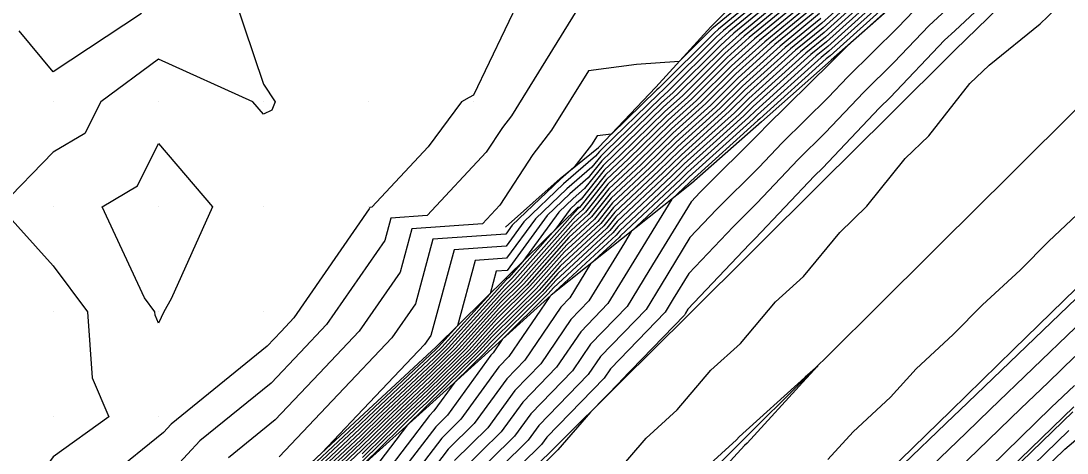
# Model space of a CAD drawing. Extents: x 2188792 to 2191981, y 386090 to 389710.
# Drawn here: x 2191227.1 to 2191326.8, y 389036.8 to 389078 of the extents above; entities that cross this region are included whole.
import ezdxf

# ---------------------------------------------------------------- set-up
doc = ezdxf.new("R2010")
doc.units = 0
for name, color, linetype in [('DTM Contours Major', 7, 'Continuous'), ('DTM Contours Minor', 7, 'Continuous'), ('Exist DTM QL2 LIDAR Elevation Point', 7, 'Continuous'), ('PH Exist DTM Breakline', 7, 'Continuous')]:
    doc.layers.add(name, color=color, linetype=linetype)

msp = doc.modelspace()

# ---------------------------------------------------------------- linework, layer by layer
at = {"layer": 'DTM Contours Major'}
for points in [[(2191302.18, 389082.696), (2191295.033, 389076.82), (2191293.762, 389075.674), (2191289.224, 389071.163), (2191288.152, 389070.197), (2191283.324, 389065.493), (2191282.465, 389064.685), (2191281.169, 389063.06), (2191279.413, 389061.546), (2191277.245, 389059.468), (2191273.433, 389054.24), (2191272.399, 389054.167), (2191271.816, 389052.023), (2191267.216, 389046.918), (2191266.564, 389046.28), (2191260.209, 389040.31), (2191259.424, 389039.537), (2191253.299, 389033.779)], [(2191302.738, 389080.47), (2191297.477, 389076.145), (2191294.8, 389073.73), (2191291.474, 389070.424), (2191288.922, 389068.123), (2191285.4, 389064.692), (2191283.018, 389062.453), (2191280.898, 389059.793), (2191279.746, 389058.728), (2191274.746, 389053.092), (2191272.846, 389051.209), (2191268.837, 389046.761), (2191266.208, 389044.188), (2191262.418, 389040.628), (2191259.55, 389037.806), (2191256.194, 389034.651)], [(2191309.436, 389081.049), (2191303.854, 389076.018), (2191302.365, 389074.794), (2191296.876, 389069.841), (2191295.975, 389068.946), (2191290.462, 389063.977), (2191289.553, 389063.09), (2191284.125, 389057.989), (2191283.808, 389057.591), (2191277.646, 389051.898), (2191277.63, 389051.88), (2191277.492, 389051.743), (2191273.613, 389046.043), (2191272.643, 389045.044), (2191269.033, 389040.058), (2191267.231, 389038.28), (2191263.924, 389033.941)], [(2191280.345, 389079.435), (2191273.861, 389068.974), (2191272.987, 389067.851), (2191271.458, 389065.492), (2191265.82, 389059.47), (2191262.357, 389059.227), (2191261.778, 389057.097), (2191256.248, 389049.081), (2191253.731, 389046.427), (2191250.968, 389043.512), (2191244.178, 389037.999), (2191241.828, 389035.473), (2191234.198, 389029.295), (2191233.161, 389027.347), (2191231.641, 389024.491), (2191231.474, 389015.085), (2191227.613, 389010.79), (2191222.857, 389005.498)], [(2191312.153, 389078.969), (2191310.642, 389077.382), (2191305.883, 389072.69), (2191304.009, 389070.718), (2191299.627, 389066.38), (2191297.413, 389064.045), (2191293.382, 389060.039), (2191290.849, 389057.363), (2191288.097, 389052.86), (2191286.675, 389050.532), (2191282.332, 389046.039), (2191281.168, 389044.328), (2191276.444, 389039.463), (2191275.437, 389038.072), (2191270.193, 389032.897)], [(2191303.296, 389078.244), (2191299.921, 389075.47), (2191295.838, 389071.786), (2191293.724, 389069.685), (2191289.692, 389066.05), (2191287.476, 389063.891), (2191283.571, 389060.221), (2191282.353, 389058.692), (2191278.696, 389055.313), (2191276.188, 389052.486), (2191272.165, 389048.497), (2191270.458, 389046.603), (2191265.851, 389042.095), (2191264.628, 389040.946), (2191259.676, 389036.075)], [(2191315.664, 389034.624), (2191318.274, 389037.129), (2191322.343, 389041.081), (2191324.947, 389043.58), (2191327.51, 389046.042)]]:
    msp.add_lwpolyline(points, dxfattribs=at)
at = {"layer": 'DTM Contours Minor'}
for points in [[(2191301.733, 389084.477), (2191293.077, 389077.361), (2191292.932, 389077.23), (2191289.805, 389074.122), (2191285.761, 389073.84), (2191281.175, 389073.242), (2191277.668, 389067.583), (2191275.877, 389065.285), (2191272.747, 389060.453), (2191271.093, 389058.687), (2191264.365, 389058.215), (2191263.241, 389054.076), (2191259.36, 389048.451), (2191255.543, 389044.425), (2191251.351, 389040.004), (2191246.919, 389036.406)], [(2191301.845, 389084.032), (2191293.566, 389077.225), (2191293.14, 389076.841), (2191287.874, 389071.607), (2191287.689, 389071.441), (2191283.365, 389067.226), (2191282.005, 389067.049), (2191281.474, 389066.193), (2191279.805, 389064.05), (2191278.506, 389062.93), (2191273.929, 389058.542), (2191273.307, 389057.689), (2191266.374, 389057.203), (2191264.703, 389051.056), (2191262.472, 389047.822), (2191257.354, 389042.424), (2191251.734, 389036.496)], [(2191301.957, 389083.587), (2191294.055, 389077.09), (2191293.347, 389076.452), (2191288.324, 389071.459), (2191287.844, 389071.026), (2191282.494, 389065.813), (2191282.244, 389065.578), (2191281.866, 389065.104), (2191278.808, 389062.469), (2191275.034, 389058.851), (2191273.349, 389056.539), (2191268.382, 389056.191), (2191266.166, 389048.035), (2191265.584, 389047.192), (2191259.166, 389040.422), (2191255.782, 389036.854), (2191252.141, 389033.43)], [(2191302.068, 389083.142), (2191294.544, 389076.955), (2191293.555, 389076.063), (2191288.774, 389071.311), (2191287.998, 389070.611), (2191282.909, 389065.653), (2191282.354, 389065.131), (2191281.518, 389064.082), (2191279.111, 389062.007), (2191276.14, 389059.159), (2191273.391, 389055.39), (2191270.391, 389055.179), (2191268.7, 389048.956), (2191266.891, 389046.95), (2191266.635, 389046.699), (2191259.767, 389040.246), (2191259.399, 389039.884), (2191252.72, 389033.605)], [(2191302.292, 389082.251), (2191295.521, 389076.685), (2191293.97, 389075.285), (2191289.674, 389071.015), (2191288.306, 389069.782), (2191283.74, 389065.332), (2191282.576, 389064.239), (2191280.821, 389062.037), (2191279.715, 389061.084), (2191278.351, 389059.776), (2191274.933, 389055.089), (2191273.592, 389053.578), (2191273.391, 389053.378), (2191267.54, 389046.887), (2191266.493, 389045.862), (2191260.651, 389040.373), (2191259.449, 389039.191), (2191253.878, 389033.954)], [(2191302.403, 389081.806), (2191296.01, 389076.55), (2191294.177, 389074.896), (2191290.124, 389070.868), (2191288.46, 389069.367), (2191284.155, 389065.172), (2191282.686, 389063.792), (2191280.473, 389061.015), (2191280.018, 389060.623), (2191279.456, 389060.085), (2191278.05, 389058.156), (2191273.88, 389053.456), (2191273.255, 389052.836), (2191267.864, 389046.855), (2191266.422, 389045.443), (2191261.093, 389040.437), (2191259.474, 389038.845), (2191254.457, 389034.128)], [(2191302.515, 389081.361), (2191296.499, 389076.415), (2191294.385, 389074.508), (2191290.574, 389070.72), (2191288.614, 389068.953), (2191284.57, 389065.012), (2191282.797, 389063.346), (2191280.317, 389060.234), (2191280.166, 389060.095), (2191274.169, 389053.335), (2191273.118, 389052.293), (2191268.188, 389046.824), (2191266.35, 389045.025), (2191261.535, 389040.5), (2191259.499, 389038.499), (2191255.036, 389034.302)], [(2191307.995, 389081.933), (2191303.408, 389077.799), (2191300.41, 389075.335), (2191296.045, 389071.397), (2191294.174, 389069.537), (2191289.846, 389065.635), (2191287.892, 389063.731), (2191283.682, 389059.774), (2191282.644, 389058.472), (2191278.486, 389054.63), (2191276.476, 389052.365), (2191272.029, 389047.955), (2191270.782, 389046.572), (2191265.78, 389041.676), (2191265.07, 389041.009), (2191259.701, 389035.728)], [(2191308.355, 389081.712), (2191303.519, 389077.354), (2191300.899, 389075.199), (2191296.253, 389071.008), (2191294.625, 389069.389), (2191290, 389065.221), (2191288.307, 389063.571), (2191283.793, 389059.328), (2191282.935, 389058.252), (2191278.276, 389053.947), (2191276.765, 389052.243), (2191271.893, 389047.413), (2191271.107, 389046.54), (2191265.709, 389041.258), (2191265.512, 389041.073), (2191263.949, 389039.536), (2191260.71, 389035.286)], [(2191308.716, 389081.491), (2191303.631, 389076.909), (2191301.388, 389075.064), (2191296.461, 389070.619), (2191295.075, 389069.241), (2191290.154, 389064.806), (2191288.722, 389063.41), (2191283.903, 389058.882), (2191283.226, 389058.032), (2191278.066, 389053.264), (2191277.053, 389052.122), (2191271.757, 389046.87), (2191271.431, 389046.509), (2191268.464, 389043.605), (2191266.471, 389040.852), (2191266.047, 389040.434), (2191261.782, 389034.838)], [(2191321.417, 389082.057), (2191316.075, 389077.05), (2191315.099, 389076.152), (2191309.911, 389070.705), (2191308.899, 389069.707), (2191303.467, 389063.991), (2191302.708, 389063.24), (2191297.048, 389057.271), (2191296.526, 389056.752), (2191290.651, 389050.544), (2191290.428, 389050.179), (2191290.313, 389049.991), (2191284.222, 389043.688), (2191284.19, 389043.642), (2191281.38, 389040.748), (2191278.264, 389037.139), (2191278.075, 389036.966), (2191271.818, 389030.634)], [(2191302.626, 389080.916), (2191296.988, 389076.28), (2191294.593, 389074.119), (2191291.024, 389070.572), (2191288.768, 389068.538), (2191284.985, 389064.852), (2191282.908, 389062.899), (2191280.607, 389060.014), (2191279.956, 389059.412), (2191274.457, 389053.214), (2191272.982, 389051.751), (2191268.513, 389046.792), (2191266.279, 389044.606), (2191261.977, 389040.564), (2191259.525, 389038.152), (2191255.615, 389034.477)], [(2191309.076, 389081.27), (2191303.742, 389076.464), (2191301.876, 389074.929), (2191296.668, 389070.23), (2191295.525, 389069.094), (2191290.308, 389064.391), (2191289.137, 389063.25), (2191284.014, 389058.435), (2191283.517, 389057.811), (2191277.856, 389052.581), (2191277.341, 389052.001), (2191272.978, 389047.674), (2191272.101, 389046.386), (2191271.882, 389046.161), (2191267.752, 389040.455), (2191266.639, 389039.357), (2191262.853, 389034.389)], [(2191309.797, 389080.828), (2191303.966, 389075.573), (2191302.854, 389074.659), (2191297.083, 389069.452), (2191296.425, 389068.798), (2191290.616, 389063.562), (2191289.968, 389062.93), (2191284.235, 389057.542), (2191284.099, 389057.371), (2191281.384, 389054.863), (2191279.399, 389051.614), (2191278.553, 389050.739), (2191275.124, 389045.7), (2191273.403, 389043.928), (2191270.313, 389039.661), (2191267.823, 389037.203), (2191264.995, 389033.493)], [(2191310.157, 389080.607), (2191304.077, 389075.128), (2191303.343, 389074.524), (2191297.291, 389069.064), (2191296.875, 389068.65), (2191290.77, 389063.147), (2191290.383, 389062.77), (2191285.256, 389057.951), (2191284.601, 389056.88), (2191281.218, 389051.343), (2191279.498, 389049.564), (2191276.635, 389045.357), (2191274.163, 389042.812), (2191271.594, 389039.264), (2191268.416, 389036.127)], [(2191310.518, 389080.386), (2191304.189, 389074.683), (2191303.832, 389074.389), (2191297.498, 389068.675), (2191297.325, 389068.502), (2191290.925, 389062.733), (2191290.798, 389062.609), (2191289.127, 389061.039), (2191285.767, 389055.54), (2191283.037, 389051.073), (2191280.443, 389048.389), (2191278.146, 389045.014), (2191274.923, 389041.695), (2191272.875, 389038.867), (2191269.008, 389035.05)], [(2191247.432, 389080.302), (2191250.226, 389071.961), (2191251.359, 389070.301), (2191251.038, 389069.489), (2191250.226, 389069.125), (2191249.211, 389070.301), (2191240.225, 389074.361), (2191234.736, 389070.301), (2191233.238, 389067.288), (2191230.224, 389065.486), (2191225.128, 389060.3), (2191230.224, 389054.682), (2191233.477, 389050.299), (2191233.938, 389044.012), (2191235.498, 389040.298), (2191230.224, 389036.477), (2191225.689, 389030.297), (2191228.602, 389025.504), (2191228.4, 389014.119), (2191226.196, 389011.668)], [(2191274.696, 389080.302), (2191270.228, 389070.916), (2191269.819, 389070.71), (2191269.079, 389070.301), (2191265.935, 389066.008), (2191260.546, 389060.253), (2191260.349, 389060.239), (2191260.316, 389060.117), (2191253.136, 389049.711), (2191251.92, 389048.428), (2191250.584, 389047.02), (2191241.438, 389039.593), (2191240.717, 389038.818), (2191230.358, 389030.431), (2191230.224, 389030.334), (2191230.197, 389030.297), (2191230.215, 389030.269), (2191229.937, 389014.602), (2191226.905, 389011.229)], [(2191302.85, 389080.025), (2191297.966, 389076.01), (2191295.008, 389073.341), (2191291.924, 389070.276), (2191289.076, 389067.709), (2191285.816, 389064.532), (2191283.129, 389062.006), (2191281.189, 389059.573), (2191279.536, 389058.045), (2191275.034, 389052.971), (2191272.71, 389050.666), (2191269.161, 389046.729), (2191266.137, 389043.769), (2191262.86, 389040.691), (2191259.575, 389037.46), (2191256.773, 389034.826)], [(2191302.961, 389079.58), (2191298.454, 389075.875), (2191295.215, 389072.952), (2191292.374, 389070.128), (2191289.23, 389067.294), (2191286.231, 389064.371), (2191283.239, 389061.56), (2191281.48, 389059.353), (2191279.326, 389057.362), (2191275.323, 389052.85), (2191272.574, 389050.124), (2191269.485, 389046.698), (2191266.065, 389043.351), (2191263.302, 389040.755), (2191259.6, 389037.113), (2191257.352, 389035)], [(2191310.878, 389080.165), (2191305.824, 389075.61), (2191304.375, 389074.182), (2191304.28, 389074.082), (2191298.086, 389067.949), (2191297.595, 389067.432), (2191291.811, 389061.683), (2191290.948, 389060.772), (2191286.932, 389054.2), (2191284.856, 389050.802), (2191281.387, 389047.214), (2191279.657, 389044.671), (2191275.683, 389040.579), (2191274.156, 389038.469), (2191269.6, 389033.973)], [(2191316.078, 389079.815), (2191313.626, 389077.56), (2191310.277, 389074.044), (2191307.391, 389071.199), (2191303.738, 389067.355), (2191301.167, 389064.81), (2191297.23, 389060.658), (2191294.954, 389058.396), (2191290.75, 389053.954), (2191289.263, 389051.519), (2191288.494, 389050.261), (2191283.277, 389044.863), (2191282.679, 389043.985), (2191277.204, 389038.347), (2191276.718, 389037.675), (2191270.785, 389031.82)], [(2191283.557, 389034.644), (2191286.683, 389038.264), (2191289.628, 389040.951), (2191292.841, 389044.724), (2191295.67, 389047.282), (2191298.987, 389051.244), (2191301.674, 389053.649), (2191305.117, 389057.847), (2191307.7, 389060.342), (2191311.353, 389064.888), (2191313.602, 389067.055), (2191317.499, 389072.027), (2191319.341, 389073.795), (2191324.189, 389077.728), (2191326.375, 389079.83)], [(2191238.624, 389078.701), (2191230.224, 389073.153), (2191226.982, 389077.06)], [(2191303.073, 389079.135), (2191298.943, 389075.74), (2191295.423, 389072.563), (2191292.824, 389069.981), (2191289.384, 389066.879), (2191286.646, 389064.211), (2191283.35, 389061.114), (2191281.771, 389059.133), (2191279.116, 389056.679), (2191275.611, 389052.729), (2191272.438, 389049.582), (2191269.81, 389046.666), (2191265.994, 389042.932), (2191263.744, 389040.818), (2191259.626, 389036.767)], [(2191303.184, 389078.69), (2191299.432, 389075.605), (2191295.63, 389072.174), (2191293.274, 389069.833), (2191289.538, 389066.465), (2191287.061, 389064.051), (2191283.461, 389060.667), (2191282.062, 389058.912), (2191278.906, 389055.996), (2191275.899, 389052.607), (2191272.301, 389049.04), (2191270.134, 389046.635), (2191265.923, 389042.513), (2191264.186, 389040.882), (2191259.651, 389036.421)], [(2191239.909, 389049.983), (2191239.886, 389050.299), (2191238.908, 389051.616), (2191234.885, 389060.3), (2191238.227, 389062.298), (2191240.225, 389066.319), (2191245.374, 389060.3), (2191241.456, 389051.531), (2191240.762, 389050.299), (2191240.225, 389049.23), (2191239.909, 389049.983)], [(2191328.764, 389060.547), (2191325.021, 389057.039), (2191322.289, 389054.26), (2191318.703, 389050.956), (2191315.925, 389048.133), (2191312.377, 389044.859), (2191309.952, 389042.179), (2191306.377, 389038.868), (2191303.974, 389036.23)], [(2191310.384, 389035.012), (2191316.012, 389040.415), (2191316.515, 389040.903), (2191322.11, 389046.274), (2191327.619, 389051.563)], [(2191313.024, 389034.818), (2191317.143, 389038.772), (2191319.429, 389040.992), (2191323.528, 389044.927), (2191327.565, 389048.802)], [(2191289.232, 389032.591), (2191295.295, 389038.121), (2191295.521, 389038.386), (2191301.786, 389044.052), (2191301.825, 389044.099), (2191303.019, 389045.167), (2191301.955, 389043.991), (2191301.913, 389043.952), (2191296.301, 389037.79), (2191296.049, 389037.556), (2191290.611, 389031.618)], [(2191319.405, 389035.486), (2191325.257, 389041.17), (2191326.365, 389042.234), (2191327.456, 389043.281)], [(2191320.46, 389034.131), (2191327.315, 389040.773)], [(2191321.311, 389033.549), (2191326.924, 389038.988)], [(2191322.163, 389032.968), (2191326.533, 389037.203), (2191329.047, 389039.345)]]:
    msp.add_lwpolyline(points, dxfattribs=at)
at = {"layer": 'Exist DTM QL2 LIDAR Elevation Point'}
for p, q in [((2191230.224, 389070.301), (2191230.224, 389070.301)), ((2191240.225, 389070.301), (2191240.225, 389070.301)), ((2191250.226, 389070.301), (2191250.226, 389070.301)), ((2191260.227, 389070.301), (2191260.227, 389070.301)), ((2191270.228, 389070.301), (2191270.228, 389070.301)), ((2191230.224, 389060.3), (2191230.224, 389060.3)), ((2191240.225, 389060.3), (2191240.225, 389060.3)), ((2191250.226, 389060.3), (2191250.226, 389060.3)), ((2191260.227, 389060.3), (2191260.227, 389060.3)), ((2191230.224, 389050.299), (2191230.224, 389050.299)), ((2191240.225, 389050.299), (2191240.225, 389050.299)), ((2191250.226, 389050.299), (2191250.226, 389050.299)), ((2191230.224, 389040.298), (2191230.224, 389040.298)), ((2191240.225, 389040.298), (2191240.225, 389040.298))]:
    msp.add_line(p, q, dxfattribs=at)
at = {"layer": 'PH Exist DTM Breakline'}
for points in [[(2191273.282, 389058.362), (2191278.475, 389062.977), (2191282.153, 389065.945), (2191287.594, 389071.699), (2191292.825, 389077.43), (2191301.35, 389086.008), (2191305.768, 389089.957), (2191310.979, 389094.653), (2191316.464, 389099.511), (2191319.893, 389103.061), (2191321.742, 389107.261), (2191322.897, 389110.776), (2191323.119, 389113.369)], [(2191190.577, 388951.477), (2191197.413, 388958.178), (2191204.237, 388964.906), (2191211.062, 388971.634), (2191217.886, 388978.362), (2191224.71, 388985.09), (2191231.535, 388991.818), (2191238.359, 388998.546), (2191244.951, 389005.006), (2191251.544, 389011.466), (2191258.136, 389017.925), (2191264.729, 389024.385), (2191271.321, 389030.844), (2191277.914, 389037.304), (2191284.274, 389043.624), (2191290.634, 389049.943), (2191296.994, 389056.262), (2191303.354, 389062.582), (2191309.714, 389068.901), (2191316.074, 389075.221), (2191322.376, 389081.365)], [(2191310.942, 389080.126), (2191304.295, 389074.261), (2191297.647, 389068.397), (2191290.999, 389062.532), (2191284.319, 389057.204), (2191277.639, 389051.876), (2191271.66, 389046.486), (2191265.682, 389041.097), (2191259.703, 389035.708), (2191253.637, 389029.973), (2191247.572, 389024.238), (2191241.507, 389018.504), (2191235.604, 389012.683), (2191229.7, 389006.861), (2191223.797, 389001.04), (2191217.894, 388995.219), (2191210.912, 388988.326), (2191203.931, 388981.433), (2191196.95, 388974.539), (2191189.969, 388967.646), (2191183.915, 388960.977), (2191177.861, 388954.307)], [(2191328.044, 389069.997), (2191321.361, 389063.371), (2191314.678, 389056.745), (2191307.996, 389050.118), (2191301.859, 389044.013), (2191295.723, 389037.908), (2191289.586, 389031.803), (2191283.45, 389025.698), (2191277.313, 389019.593), (2191270.455, 389012.932), (2191263.597, 389006.271), (2191256.739, 388999.61), (2191249.881, 388992.949), (2191243.023, 388986.288), (2191236.164, 388979.627), (2191229.734, 388973.285), (2191223.303, 388966.942), (2191216.873, 388960.6), (2191210.443, 388954.257)], [(2191280.229, 389060.3), (2191273.455, 389053.635), (2191266.682, 389046.97), (2191259.376, 389040.19), (2191252.071, 389033.409), (2191244.766, 389026.629), (2191239.263, 389021.216), (2191233.76, 389015.804), (2191228.257, 389010.391), (2191222.753, 389004.978), (2191216.517, 388998.922), (2191210.281, 388992.865), (2191204.045, 388986.809), (2191197.809, 388980.753), (2191191.696, 388975.029), (2191185.584, 388969.304), (2191179.471, 388963.58), (2191173.358, 388957.855)], [(2191327.637, 389052.513), (2191321.665, 389046.696), (2191315.693, 389040.878), (2191309.721, 389035.061), (2191303.749, 389029.243), (2191297.777, 389023.426), (2191291.804, 389017.608), (2191284.703, 389010.613), (2191277.602, 389003.618), (2191270.5, 388996.623), (2191263.399, 388989.628), (2191256.297, 388982.633), (2191250.571, 388976.954), (2191244.845, 388971.276), (2191239.118, 388965.597), (2191233.392, 388959.919), (2191227.666, 388954.24)], [(2191237.446, 388953.607), (2191244.604, 388960.501), (2191251.761, 388967.396), (2191258.918, 388974.29), (2191266.076, 388981.185), (2191272.428, 388987.512), (2191278.78, 388993.84), (2191285.133, 389000.167), (2191291.485, 389006.495), (2191298.671, 389013.443), (2191305.857, 389020.391), (2191313.044, 389027.34), (2191320.23, 389034.288), (2191327.416, 389041.236)]]:
    msp.add_lwpolyline(points, dxfattribs=at)

doc.saveas('drawing.dxf')
